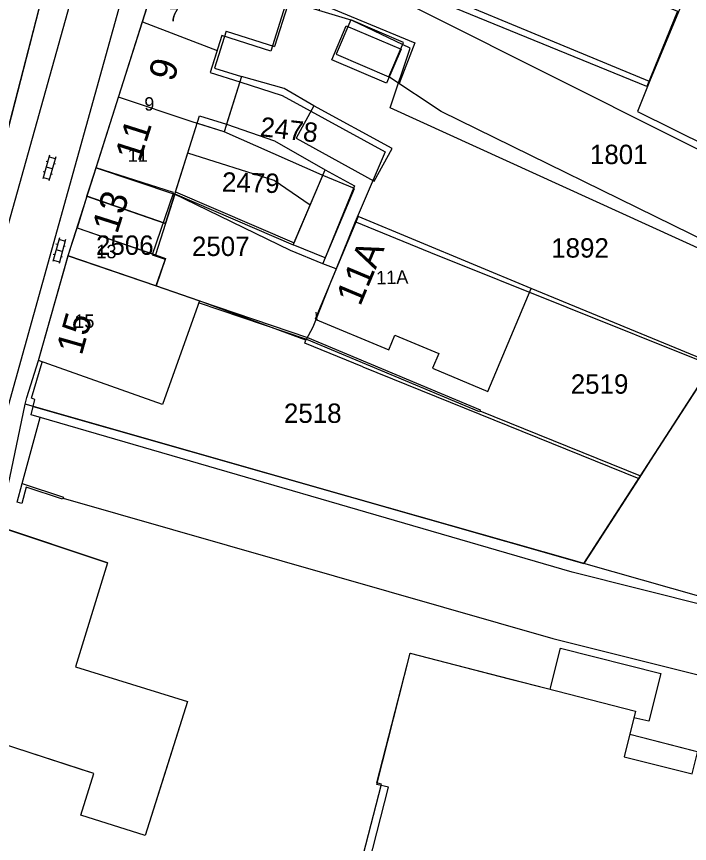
# Model space of a CAD drawing. Extents: x 148816 to 151297, y 399515 to 402500.
# Drawn here: x 150737.1 to 150799.6, y 399743.1 to 399819.9 of the extents above; entities that cross this region are included whole.
import ezdxf

# ---------------------------------------------------------------- set-up
doc = ezdxf.new("R2010")
doc.units = 0
for name, color, linetype in [('B01 Hoofdgebouw  [D] Norm', 7, 'Continuous'), ('B01 Hoofdgebouw  [T] Norm', 7, 'Continuous'), ('B01 Hoofdgebouw secundair [T] Norm', 7, 'Continuous'), ('B01 hoofgebouw', 7, 'Continuous'), ('B02 Bijgebouw  [D] Norm', 7, 'Continuous'), ('B02 Bijgebouw  [T] Norm', 7, 'Continuous'), ('B07 Tussenmuur  [D] Norm', 7, 'Continuous'), ('G01 perceelsgrens', 7, 'Continuous'), ('S02 Open verharding  Norm', 7, 'Continuous'), ('T01 Muur  [D] Gem', 7, 'Continuous'), ('T01 Muur  [T] Gem', 7, 'Continuous'), ('T01 Muur  [T] Norm', 7, 'Continuous'), ('T03 Hek raster  [T] Norm', 7, 'Continuous'), ('T04 Haag heg  [D] Gem', 7, 'Continuous'), ('V00 Kant verharding algemeen  [T] Norm', 7, 'Continuous'), ('Z01 perceelnummer', 7, 'Continuous'), ('Z02 huisnummer', 7, 'Continuous'), ('Z02 Huisnummer  [Tekst] Norm', 7, 'Continuous')]:
    doc.layers.add(name, color=color, linetype=linetype)

msp = doc.modelspace()

# ---------------------------------------------------------------- linework, layer by layer
at = {"layer": 'B01 Hoofdgebouw  [D] Norm'}
for p, q in [((150762.544, 399821.778), (150761.079, 399817.155)), ((150756.598, 399818.575), (150755.513, 399815.152)), ((150756.598, 399818.575), (150761.079, 399817.155)), ((150755.513, 399815.152), (150758.009, 399814.361)), ((150758.009, 399814.361), (150756.604, 399809.925)), ((150751.804, 399803.443), (150754.108, 399810.716)), ((150754.108, 399810.716), (150756.604, 399809.925)), ((150765.049, 399791.715), (150764.948, 399792.451))]:
    msp.add_line(p, q, dxfattribs=at)
for points in [[(150795.899, 399813.892), (150766.901, 399825.932), (150769.794, 399832.899), (150775.299, 399830.613), (150776.18, 399832.734), (150780.344, 399831.005), (150779.501, 399828.975), (150788.853, 399825.091), (150789.709, 399827.152), (150792.817, 399825.861), (150791.971, 399823.824), (150798.839, 399820.972)], [(150773.068, 399817.523), (150768.16, 399819.627), (150766.793, 399816.438), (150771.701, 399814.334)], [(150771.994, 399807.674), (150764.741, 399811.652), (150763.08, 399808.624), (150770.333, 399804.646)]]:
    msp.add_lwpolyline(points, close=True, dxfattribs=at)
at = {"layer": 'B01 Hoofdgebouw  [T] Norm'}
for p, q in [((150739.15, 399787.96), (150741.91, 399797.74)), ((150750.66, 399783.88), (150739.15, 399787.96)), ((150735.25, 399772.62), (150745.57, 399769.17)), ((150745.57, 399769.17), (150742.58, 399759.52)), ((150742.58, 399759.52), (150753, 399756.3)), ((150753, 399756.3), (150751.01, 399750)), ((150743.035, 399750), (150729.57, 399754.37)), ((150744.3, 399749.59), (150743.035, 399750)), ((150751.01, 399750), (150749.07, 399743.84)), ((150743.08, 399745.73), (150744.3, 399749.59)), ((150749.07, 399743.84), (150743.08, 399745.73))]:
    msp.add_line(p, q, dxfattribs=at)
for points in [[(150751.804, 399803.443), (150750.94, 399800.716), (150743.643, 399803.231), (150744.47, 399805.77), (150752.14, 399829.98)], [(150741.91, 399797.74), (150742.741, 399800.313), (150750.949, 399797.455), (150750.07, 399794.902), (150754.117, 399793.509), (150750.66, 399783.88)], [(150769.314, 399742.009), (150771.003, 399748.617), (150770.596, 399748.721), (150773.69, 399760.77), (150794.621, 399755.384), (150794.08, 399753.24), (150827.968, 399744.508), (150829.726, 399751.284), (150821.479, 399753.424), (150826.731, 399773.664), (150833.749, 399771.843), (150836.261, 399781.522), (150882.364, 399769.557), (150879.849, 399759.868), (150886.866, 399758.046), (150881.611, 399737.807), (150851.558, 399745.61), (150851.058, 399743.684), (150853.231, 399740.257)]]:
    msp.add_lwpolyline(points, dxfattribs=at)
msp.add_lwpolyline([(150784.909, 399794.651), (150768.845, 399801.342), (150764.854, 399791.807), (150771.685, 399788.959), (150772.26, 399790.333), (150776.336, 399788.626), (150775.76, 399787.252), (150780.903, 399785.086)], close=True, dxfattribs=at)
at = {"layer": 'B01 Hoofdgebouw secundair [T] Norm'}
for p, q in [((150743.643, 399803.231), (150742.741, 399800.313)), ((150750.94, 399800.716), (150750.011, 399797.782))]:
    msp.add_line(p, q, dxfattribs=at)
at = {"layer": 'B01 hoofgebouw'}
for points in [[(150795.654, 399813.432), (150766.612, 399825.316), (150769.539, 399832.468), (150775.066, 399830.207), (150775.966, 399832.406), (150779.353, 399831.02), (150779.281, 399830.843), (150780.252, 399830.446), (150779.406, 399828.377), (150788.824, 399824.524), (150789.723, 399826.723), (150792.734, 399825.491), (150791.79, 399823.184), (150798.518, 399820.431), (150795.654, 399813.432)], [(150752.14, 399829.98), (150743.643, 399803.231), (150744.588, 399802.905)], [(150758.18, 399829.63), (150757.605, 399827.815), (150763.554, 399825.93), (150762.744, 399823.373), (150765.784, 399822.41), (150765.181, 399820.506), (150762.23, 399821.441), (150760.737, 399816.727), (150756.189, 399818.168), (150755.1, 399814.731), (150757.851, 399813.859), (150756.385, 399809.23), (150753.952, 399810.001)], [(150771.493, 399813.731), (150766.396, 399815.897), (150767.742, 399819.064), (150772.839, 399816.898), (150771.493, 399813.731)], [(150751.87, 399803.652), (150754.108, 399810.716)], [(150762.9, 399798.919), (150765.795, 399805.676), (150768.512, 399804.2), (150765.773, 399797.499)], [(150751.87, 399803.652), (150762.9, 399798.919)], [(150743.643, 399803.231), (150742.741, 399800.313)], [(150744.588, 399802.905), (150750.939, 399800.715), (150751.809, 399803.461)], [(150751.809, 399803.461), (150762.821, 399798.735)], [(150784.908, 399794.651), (150768.845, 399801.341), (150764.854, 399791.807), (150771.685, 399788.959), (150772.26, 399790.332), (150776.335, 399788.626), (150775.76, 399787.252), (150780.903, 399785.086), (150784.908, 399794.651)], [(150750.939, 399800.715), (150750.01, 399797.782)], [(150750.66, 399783.88), (150739.15, 399787.96), (150741.91, 399797.74), (150742.741, 399800.313)], [(150742.741, 399800.313), (150750.01, 399797.782), (150750.949, 399797.455)], [(150765.773, 399797.499), (150762.821, 399798.735)], [(150750.949, 399797.455), (150750.069, 399794.902), (150754.116, 399793.508), (150750.66, 399783.88)], [(150769.314, 399742.008), (150771.002, 399748.616), (150770.595, 399748.72), (150773.69, 399760.77), (150794.621, 399755.383), (150794.08, 399753.24), (150797.57, 399752.341), (150827.968, 399744.508), (150829.726, 399751.284), (150821.479, 399753.424), (150826.731, 399773.664), (150833.749, 399771.843), (150836.261, 399781.522), (150882.364, 399769.557), (150879.849, 399759.868), (150886.866, 399758.046), (150881.611, 399737.807), (150851.558, 399745.61), (150851.058, 399743.684), (150853.231, 399740.257)], [(150749.07, 399743.84), (150743.08, 399745.73), (150744.3, 399749.59), (150729.57, 399754.37), (150733.29, 399766.63), (150735.25, 399772.62)], [(150745.57, 399769.17), (150735.25, 399772.62)], [(150745.57, 399769.17), (150742.58, 399759.52), (150753, 399756.3), (150749.07, 399743.84)], [(150782.873, 399758.406), (150786.67, 399757.43), (150787.63, 399761.23), (150796.95, 399758.88), (150795.86, 399754.46), (150794.47, 399754.78), (150793.56, 399751.15), (150799.89, 399749.57), (150800.41, 399751.66), (150805.26, 399750.47)], [(150792.83, 399718.71), (150768.63, 399724.99), (150770.45, 399732.08), (150767.71, 399732.82), (150771.67, 399748.32), (150770.58, 399748.58), (150773.69, 399760.77), (150782.873, 399758.406)]]:
    msp.add_lwpolyline(points, dxfattribs=at)
at = {"layer": 'B02 Bijgebouw  [D] Norm'}
msp.add_lwpolyline([(150762.822, 399798.735), (150765.795, 399805.676), (150768.512, 399804.2), (150765.773, 399797.5)], dxfattribs=at)
at = {"layer": 'B02 Bijgebouw  [T] Norm'}
msp.add_line((150765.773, 399797.5), (150762.822, 399798.735), dxfattribs=at)
at = {"layer": 'B07 Tussenmuur  [D] Norm'}
for p, q in [((150744.5, 399805.865), (150751.797, 399803.422)), ((150744.5, 399805.865), (150751.797, 399803.422)), ((150741.899, 399797.7), (150750.07, 399794.902)), ((150741.899, 399797.7), (150750.07, 399794.902))]:
    msp.add_line(p, q, dxfattribs=at)
at = {"layer": 'G01 perceelsgrens'}
for points in [[(150828.502, 399793.616), (150798.254, 399808.668), (150752.629, 399831.587)], [(150748.804, 399819.45), (150750.602, 399825.126)], [(150824.59, 399787.571), (150806.677, 399795.549), (150771.818, 399811.443), (150773.687, 399817.008), (150768.298, 399819.566), (150765.181, 399820.506), (150750.602, 399825.126)], [(150735.14, 399804.792), (150736.05, 399808.45), (150739.89, 399823.36)], [(150746.586, 399812.449), (150748.804, 399819.45)], [(150748.804, 399819.45), (150755.751, 399816.786), (150755.1, 399814.731), (150757.851, 399813.859), (150761.775, 399812.59), (150771.344, 399807.349), (150769.695, 399803.468)], [(150744.5, 399805.865), (150746.586, 399812.449)], [(150768.497, 399803.944), (150765.498, 399805.204), (150756.385, 399809.23), (150753.44, 399810.163), (150746.586, 399812.449)], [(150741.899, 399797.7), (150741.91, 399797.74), (150744.5, 399805.865)], [(150751.657, 399803.49), (150751.69, 399803.584), (150744.5, 399805.865)], [(150751.657, 399803.49), (150749.705, 399797.794), (150750.903, 399797.383), (150750.056, 399794.908)], [(150765.555, 399796.943), (150762.557, 399798.203), (150751.657, 399803.49)], [(150765.555, 399796.943), (150768.497, 399803.944)], [(150769.695, 399803.468), (150768.58, 399800.847)], [(150768.58, 399800.847), (150766.797, 399796.478)], [(150800.923, 399787.81), (150775.59, 399797.985), (150768.58, 399800.847)], [(150737.926, 399783.912), (150738.059, 399784.535), (150739.15, 399787.96), (150741.899, 399797.7)], [(150750.056, 399794.908), (150741.899, 399797.7)], [(150766.797, 399796.478), (150765.555, 399796.943)], [(150766.797, 399796.478), (150766.351, 399795.385), (150764.824, 399791.53), (150764.63, 399791.056), (150763.98, 399789.85)], [(150763.98, 399789.85), (150754.066, 399793.516), (150750.056, 399794.908)], [(150763.88, 399789.6), (150763.98, 399789.85)], [(150769.27, 399787.38), (150763.88, 399789.6)], [(150769.27, 399787.38), (150794.918, 399777.022)], [(150801.697, 399787.499), (150796.013, 399778.714)], [(150721.886, 399725.517), (150722.216, 399726.95), (150727.11, 399745.135), (150729.57, 399754.37), (150733.34, 399766.656), (150735.282, 399772.638), (150736.478, 399777.071), (150737.926, 399783.912)], [(150788.98, 399769.353), (150768.585, 399775.16), (150737.926, 399783.912)], [(150819.831, 399780.216), (150809.096, 399763.626), (150789.804, 399769.118)], [(150796.013, 399778.714), (150794.918, 399777.022)], [(150794.918, 399777.022), (150790.27, 399769.839)], [(150790.27, 399769.839), (150789.804, 399769.118)], [(150789.804, 399769.118), (150788.98, 399769.353)]]:
    msp.add_lwpolyline(points, dxfattribs=at)
at = {"layer": 'S02 Open verharding  Norm'}
for p, q in [((150740.173, 399807.057), (150739.548, 399804.844)), ((150740.75, 399806.894), (150740.125, 399804.681)), ((150740.132, 399806.913), (150740.71, 399806.75)), ((150739.996, 399806.432), (150739.852, 399806.472)), ((150740.438, 399805.787), (150739.86, 399805.951)), ((150740.718, 399806.228), (150740.574, 399806.269)), ((150739.724, 399805.469), (150739.58, 399805.51)), ((150740.446, 399805.266), (150740.302, 399805.306)), ((150739.588, 399804.988), (150740.166, 399804.825)), ((150741.088, 399799.377), (150740.481, 399797.159)), ((150741.049, 399799.233), (150741.627, 399799.074)), ((150741.667, 399799.219), (150741.06, 399797.001)), ((150740.917, 399798.75), (150740.772, 399798.79)), ((150741.363, 399798.11), (150740.785, 399798.268)), ((150741.64, 399798.552), (150741.495, 399798.592)), ((150740.653, 399797.786), (150740.508, 399797.826)), ((150741.376, 399797.588), (150741.231, 399797.628)), ((150740.521, 399797.304), (150741.099, 399797.145))]:
    msp.add_line(p, q, dxfattribs=at)
at = {"layer": 'T01 Muur  [D] Gem'}
for p, q in [((150751.87, 399803.653), (150762.9, 399798.919)), ((150751.81, 399803.461), (150762.822, 399798.735))]:
    msp.add_line(p, q, dxfattribs=at)
at = {"layer": 'T01 Muur  [T] Gem'}
msp.add_lwpolyline([(150754.117, 399793.509), (150764.14, 399790.1), (150780.185, 399783.381), (150780.107, 399783.197), (150764.075, 399789.911), (150754.006, 399793.347)], dxfattribs=at)
at = {"layer": 'T01 Muur  [T] Norm'}
msp.add_lwpolyline([(150737.603, 399774.678), (150737.169, 399774.796), (150737.642, 399776.533), (150741.457, 399775.266), (150741.394, 399775.076), (150738.017, 399776.198)], close=True, dxfattribs=at)
at = {"layer": 'T03 Hek raster  [T] Norm'}
msp.add_line((150737.642, 399776.533), (150739.316, 399782.674), dxfattribs=at)
at = {"layer": 'T04 Haag heg  [D] Gem'}
for p, q in [((150765.508, 399821.041), (150774.115, 399817.498)), ((150774.115, 399817.498), (150772.651, 399813.701)), ((150761.978, 399813.239), (150758.009, 399814.361)), ((150776.552, 399811.102), (150771.701, 399814.334)), ((150795.899, 399813.892), (150794.808, 399811.12)), ((150764.741, 399811.652), (150761.978, 399813.239)), ((150824.194, 399787.725), (150776.552, 399811.102)), ((150794.808, 399811.12), (150828.828, 399794.076)), ((150756.604, 399809.925), (150761.062, 399808.392)), ((150761.062, 399808.392), (150765.795, 399805.676)), ((150761.036, 399804.712), (150753.011, 399807.254)), ((150764.394, 399802.406), (150761.036, 399804.712))]:
    msp.add_line(p, q, dxfattribs=at)
for points in [[(150780.146, 399783.289), (150795.075, 399777.26), (150801.828, 399787.701), (150784.909, 399794.651)], [(150738.65, 399783.705), (150789.804, 399769.118), (150795.075, 399777.26)]]:
    msp.add_lwpolyline(points, dxfattribs=at)
at = {"layer": 'V00 Kant verharding algemeen  [T] Norm'}
for p, q in [((150753.6, 399845.78), (150726.905, 399750)), ((150746.25, 399836.09), (150722.15, 399750)), ((150739.89, 399823.36), (150736.05, 399808.45)), ((150738.5, 399784.47), (150739.49, 399787.83)), ((150738.47, 399782.92), (150738.8, 399784.36)), ((150738.8, 399784.36), (150738.5, 399784.47)), ((150788.73, 399768.3), (150738.47, 399782.92)), ((150741.426, 399775.171), (150786.92, 399762.14)), ((150811.94, 399762.49), (150788.73, 399768.3)), ((150786.92, 399762.14), (150809.67, 399756.45))]:
    msp.add_line(p, q, dxfattribs=at)

# ---------------------------------------------------------------- texts
at = {"layer": 'Z01 perceelnummer'}
for s, rotation, p in [('2478', 353.57044, (150759.671, 399808.827)), ('2479', 358.39614, (150756.175, 399803.675))]:
    msp.add_text(s, height=1.8, rotation=rotation, dxfattribs=at).set_placement(p)
for s, p in [('1801', (150790.379, 399806.224)), ('2506', (150744.492, 399797.792)), ('2507', (150753.405, 399797.683)), ('1892', (150786.782, 399797.535)), ('2519', (150788.598, 399784.889)), ('2518', (150761.951, 399782.176))]:
    msp.add_text(s, height=1.8, dxfattribs=at).set_placement(p)
at = {"layer": 'Z02 huisnummer'}
for s, rotation, p in [('9', 72.54344, (150751.696, 399813.782)), ('11', 72.4169, (150748.581, 399806.331)), ('13', 72.3077, (150746.459, 399799.66)), ('11A', 67.28313, (150769.027, 399792.94)), ('15', 74.21205, (150743.163, 399788.373))]:
    msp.add_text(s, height=2.5, rotation=rotation, dxfattribs=at).set_placement(p)
at = {"layer": 'Z02 Huisnummer  [Tekst] Norm'}
for s, p in [('7', (150751.275, 399819.485)), ('9', (150748.979, 399811.192)), ('11', (150747.443, 399806.435)), ('13', (150744.532, 399797.474)), ('15', (150742.478, 399791.005))]:
    msp.add_text(s, height=1.25, dxfattribs=at).set_placement(p)
msp.add_text('11A', height=1.25, rotation=1.75063, dxfattribs=at).set_placement((150770.542, 399795.036))

doc.saveas('drawing.dxf')
